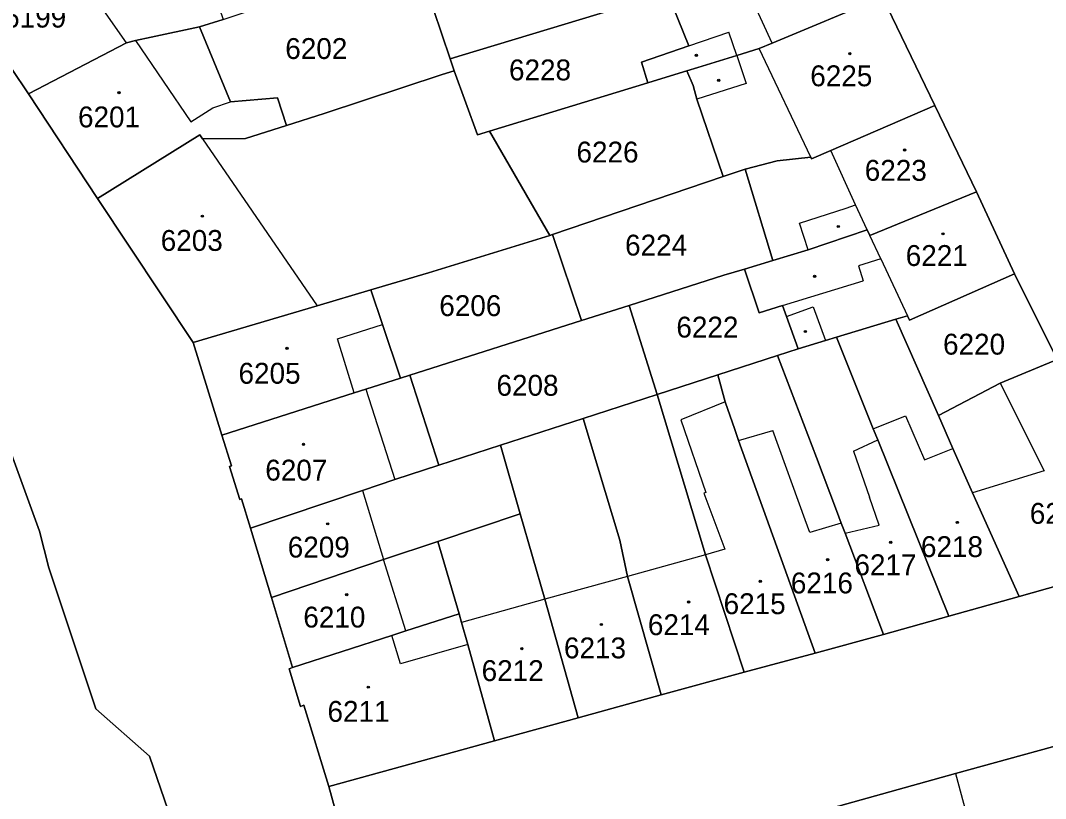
# Model space of a CAD drawing. Extents: x -596233 to -595156, y -1161235 to -1159375.
# Drawn here: x -595530.5 to -595447, y -1160205.3 to -1160142 of the extents above; entities that cross this region are included whole.
import ezdxf

# ---------------------------------------------------------------- set-up
doc = ezdxf.new("R2010")
doc.units = 0
for name, color, linetype in [('KN_CAR_KR', 7, 'Continuous'), ('KN_KULTURY', 7, 'Continuous'), ('KN_PARC_CIS_POZ', 7, 'Continuous'), ('KN_PARC_CIS_STAV', 7, 'Continuous'), ('KN_PARC_PLOCHA', 7, 'Continuous'), ('parcely_l', 7, 'Continuous')]:
    doc.layers.add(name, color=color, linetype=linetype)

msp = doc.modelspace()

# ---------------------------------------------------------------- linework, layer by layer
at = {"layer": 'KN_CAR_KR'}
for points in [[(-595521.89, -1160143.76), (-595527.87, -1160135.23)], [(-595469.27, -1160143.79), (-595471.95, -1160137.94)], [(-595476.06, -1160144.01), (-595472.81, -1160142.9)], [(-595472.14, -1160144.8), (-595472.81, -1160142.9)], [(-595521.14, -1160143.58), (-595516.65, -1160150.2)], [(-595472.14, -1160144.8), (-595471.38, -1160147.09)], [(-595466.12, -1160153.08), (-595470.33, -1160144.24)], [(-595471.38, -1160147.09), (-595475.4, -1160148.36)], [(-595516.65, -1160150.2), (-595514.84, -1160149.08)], [(-595514.84, -1160149.08), (-595513.41, -1160148.59)], [(-595515.7, -1160151.6), (-595506.36, -1160165.19)], [(-595462.47, -1160156.96), (-595464.5, -1160152.55)], [(-595467.03, -1160158.45), (-595463.23, -1160157.25)], [(-595463.23, -1160157.25), (-595462.47, -1160156.96)], [(-595461.53, -1160159), (-595462.47, -1160156.96)], [(-595466.33, -1160160.64), (-595467.03, -1160158.45)], [(-595460.42, -1160161.38), (-595461.31, -1160159.47)], [(-595460.42, -1160161.38), (-595462.24, -1160161.95)], [(-595460.42, -1160161.38), (-595458.25, -1160166)], [(-595462.24, -1160161.95), (-595461.85, -1160163.16)], [(-595468.43, -1160165.17), (-595461.85, -1160163.16)], [(-595468.1, -1160166.06), (-595465.94, -1160165.27)], [(-595465.94, -1160165.27), (-595464.93, -1160168.02)], [(-595504.69, -1160167.89), (-595501.02, -1160166.72)], [(-595503.32, -1160172.28), (-595504.69, -1160167.89)], [(-595450.68, -1160171.5), (-595447.1, -1160178.64)], [(-595502.37, -1160171.98), (-595500.01, -1160179.34)], [(-595473.09, -1160173.01), (-595476.71, -1160174.49)], [(-595461.03, -1160175.22), (-595458.41, -1160174.15)], [(-595458.41, -1160174.15), (-595456.87, -1160177.73)], [(-595476.71, -1160174.49), (-595474.67, -1160180.39)], [(-595472.02, -1160176.17), (-595469.23, -1160175.36)], [(-595466.57, -1160182.64), (-595469.23, -1160175.36)], [(-595462.63, -1160177.04), (-595460.66, -1160176.12)], [(-595462.63, -1160177.04), (-595461.34, -1160180.78)], [(-595456.87, -1160177.73), (-595454.54, -1160176.82)], [(-595447.1, -1160178.64), (-595452.95, -1160180.42)], [(-595502.66, -1160180.23), (-595500.95, -1160185.87)], [(-595474.67, -1160180.39), (-595474.84, -1160180.45)], [(-595474.84, -1160180.45), (-595473.14, -1160185.01)], [(-595460.56, -1160183.05), (-595461.34, -1160180.78)], [(-595466.19, -1160183.67), (-595466.57, -1160182.64)], [(-595463.65, -1160182.89), (-595466.19, -1160183.67)], [(-595463.33, -1160183.72), (-595460.56, -1160183.05)], [(-595473.14, -1160185.01), (-595474.7, -1160185.47)], [(-595499.11, -1160191.68), (-595500.95, -1160185.87)], [(-595474.7, -1160185.47), (-595481.06, -1160187.23)], [(-595481.06, -1160187.23), (-595487.8, -1160189.1)], [(-595487.8, -1160189.1), (-595494.58, -1160190.98)], [(-595499.55, -1160194.36), (-595500.26, -1160192.05)], [(-595494.08, -1160192.77), (-595499.55, -1160194.36)], [(-595454.32, -1160203.3), (-595449.01, -1160223.02)]]:
    msp.add_lwpolyline(points, dxfattribs=at)
at = {"layer": 'KN_KULTURY'}
for centre, radius in [((-595475.45, -1160144.8), 0.09), ((-595475.45, -1160144.8), 0.0398), ((-595462.94, -1160144.65), 0.09), ((-595462.94, -1160144.65), 0.0398), ((-595473.63, -1160146.83), 0.09), ((-595473.63, -1160146.83), 0.0398), ((-595522.5, -1160147.84), 0.09), ((-595522.5, -1160147.84), 0.0398), ((-595458.48, -1160152.5), 0.09), ((-595458.48, -1160152.5), 0.0398), ((-595515.7, -1160157.89), 0.09), ((-595515.7, -1160157.89), 0.0398), ((-595463.88, -1160158.73), 0.09), ((-595463.88, -1160158.73), 0.0398), ((-595455.35, -1160159.33), 0.09), ((-595455.35, -1160159.33), 0.0398), ((-595465.81, -1160162.8), 0.09), ((-595465.81, -1160162.8), 0.0398), ((-595466.56, -1160167.29), 0.09), ((-595466.56, -1160167.29), 0.0398), ((-595508.8, -1160168.65), 0.09), ((-595508.8, -1160168.65), 0.0398), ((-595507.46, -1160176.47), 0.09), ((-595507.46, -1160176.47), 0.0398), ((-595505.49, -1160182.95), 0.09), ((-595505.49, -1160182.95), 0.0398), ((-595454.19, -1160182.84), 0.09), ((-595454.19, -1160182.84), 0.0398), ((-595459.61, -1160184.46), 0.09), ((-595459.61, -1160184.46), 0.0398), ((-595464.75, -1160185.87), 0.09), ((-595464.75, -1160185.87), 0.0398), ((-595470.24, -1160187.63), 0.09), ((-595470.24, -1160187.63), 0.0398), ((-595503.94, -1160188.73), 0.09), ((-595503.94, -1160188.73), 0.0398), ((-595476.08, -1160189.32), 0.09), ((-595476.08, -1160189.32), 0.0398), ((-595483.19, -1160191.15), 0.09), ((-595483.19, -1160191.15), 0.0398), ((-595489.67, -1160193.12), 0.09), ((-595489.67, -1160193.12), 0.0398), ((-595502.18, -1160196.26), 0.09), ((-595502.18, -1160196.26), 0.0398)]:
    msp.add_circle(centre, radius, dxfattribs=at)
at = {"layer": 'KN_PARC_PLOCHA'}
for points in [[(-595446.04, -1160169.57), (-595449.51, -1160162.6), (-595452.63, -1160155.9), (-595456.02, -1160148.88), (-595460.29, -1160140.02), (-595463.12, -1160134.12), (-595465.92, -1160128.3), (-595468.59, -1160122.75), (-595471.26, -1160117.2), (-595475.88, -1160107.58), (-595480.67, -1160097.61), (-595483.31, -1160092.12), (-595485.96, -1160086.6), (-595488.75, -1160080.72), (-595493.31, -1160071.14), (-595496.36, -1160064.85), (-595501.14, -1160054.98), (-595504.89, -1160047.26), (-595508.59, -1160039.62), (-595512.33, -1160031.9)], [(-595535.43, -1160139.64), (-595529.87, -1160147.93), (-595524.24, -1160156.44), (-595516.45, -1160168.17), (-595514.12, -1160175.72), (-595513.34, -1160178.23), (-595513.48, -1160178.28), (-595512.65, -1160180.96), (-595512.51, -1160180.91), (-595511.77, -1160183.31), (-595510.07, -1160188.94), (-595508.35, -1160194.65), (-595508.63, -1160194.76), (-595507.72, -1160197.82), (-595507.44, -1160197.72), (-595505.41, -1160204.35), (-595502.22, -1160215.9)], [(-595531.59, -1160176.39), (-595528.97, -1160183.55), (-595528.21, -1160186.55), (-595524.38, -1160198.02), (-595520.02, -1160201.88), (-595518.18, -1160207.18), (-595515.46, -1160210.9), (-595520.1, -1160216.4), (-595519.58, -1160217.44), (-595519.36, -1160223.41), (-595519.29, -1160224.66), (-595522.46, -1160227.02), (-595523.32, -1160224.39), (-595531.74, -1160227.82)], [(-595518.18, -1160207.18), (-595520.02, -1160201.88), (-595524.38, -1160198.02), (-595528.21, -1160186.55), (-595528.97, -1160183.55), (-595531.59, -1160176.39)], [(-595442.07, -1160199.91), (-595454.32, -1160203.3), (-595498.98, -1160215.76), (-595500.32, -1160216.3), (-595501.08, -1160217.07), (-595501.33, -1160218.22), (-595501.05, -1160219.55), (-595502, -1160216.58), (-595502.22, -1160215.9), (-595505.41, -1160204.35), (-595491.91, -1160200.63), (-595485.08, -1160198.75), (-595478.31, -1160196.89), (-595471.56, -1160195.04), (-595465.78, -1160193.48), (-595460.21, -1160191.98), (-595454.87, -1160190.47), (-595449.14, -1160188.86), (-595437.97, -1160185.71)], [(-595495.88, -1160240.08), (-595496.09, -1160239.41), (-595495.55, -1160239.24), (-595495.6, -1160239.05), (-595495.5, -1160239.02), (-595498.55, -1160228.13), (-595501.05, -1160219.55), (-595501.33, -1160218.22), (-595501.08, -1160217.07), (-595500.32, -1160216.3), (-595498.98, -1160215.76), (-595454.32, -1160203.3), (-595442.07, -1160199.91), (-595439.38, -1160209.91), (-595436.61, -1160209.16), (-595433.04, -1160222.09), (-595435.85, -1160222.85), (-595433.03, -1160232.53), (-595430.29, -1160231.74), (-595425.26, -1160249.8)]]:
    msp.add_lwpolyline(points, dxfattribs=at)
for points in [[(-595514.01, -1160141.86), (-595515.93, -1160142.47), (-595519.88, -1160143.31), (-595521.14, -1160143.58), (-595521.89, -1160143.76), (-595529.87, -1160147.93), (-595535.43, -1160139.64), (-595527.87, -1160135.23), (-595527.35, -1160134.93), (-595526.62, -1160136.01), (-595525.64, -1160135.66), (-595524.93, -1160135.4), (-595522.82, -1160134.64), (-595517.53, -1160132.72), (-595517.13, -1160132.58), (-595516.39, -1160134.78), (-595515.63, -1160134.52), (-595515.27, -1160135.6), (-595516.03, -1160135.85), (-595514.65, -1160139.95)], [(-595477.8, -1160139.71), (-595494.53, -1160144.79), (-595495.51, -1160145.09), (-595497.56, -1160139.01), (-595496.7, -1160138.74), (-595480.01, -1160133.54), (-595479.62, -1160134.73)], [(-595460.29, -1160140.02), (-595469.27, -1160143.79), (-595470.33, -1160144.24), (-595472.14, -1160144.8), (-595475.34, -1160145.79), (-595476.23, -1160146.06), (-595476.5, -1160146.14), (-595479.41, -1160147.03), (-595479.93, -1160145.34), (-595476.06, -1160144.01), (-595477.8, -1160139.71), (-595471.95, -1160137.94), (-595463.12, -1160134.12)], [(-595497.56, -1160139.01), (-595495.51, -1160145.09), (-595495.18, -1160146.06), (-595496.17, -1160146.35), (-595505.79, -1160149.53), (-595508.85, -1160150.5), (-595509.58, -1160148.25), (-595513.41, -1160148.59), (-595515.93, -1160142.47), (-595514.01, -1160141.86), (-595499.31, -1160136.98), (-595498.35, -1160136.66)], [(-595479.41, -1160147.03), (-595492.31, -1160150.98), (-595493.27, -1160151.27), (-595495.18, -1160146.06), (-595495.51, -1160145.09), (-595494.53, -1160144.79), (-595477.8, -1160139.71), (-595476.06, -1160144.01), (-595479.93, -1160145.34)], [(-595456.02, -1160148.88), (-595464.5, -1160152.55), (-595466.06, -1160153.22), (-595466.12, -1160153.08), (-595468.85, -1160153.39), (-595471.46, -1160154.06), (-595473.26, -1160154.67), (-595475.4, -1160148.36), (-595475.71, -1160147.26), (-595476.23, -1160146.06), (-595475.34, -1160145.79), (-595472.14, -1160144.8), (-595470.33, -1160144.24), (-595469.27, -1160143.79), (-595460.29, -1160140.02)], [(-595508.85, -1160150.5), (-595512.18, -1160151.56), (-595515.7, -1160151.6), (-595515.92, -1160151.27), (-595524.24, -1160156.44), (-595529.87, -1160147.93), (-595521.89, -1160143.76), (-595521.14, -1160143.58), (-595519.88, -1160143.31), (-595515.93, -1160142.47), (-595513.41, -1160148.59), (-595509.58, -1160148.25)], [(-595492.31, -1160150.98), (-595487.4, -1160159.46), (-595497.27, -1160162.51), (-595501.97, -1160163.9), (-595506.36, -1160165.19), (-595516.45, -1160168.17), (-595524.24, -1160156.44), (-595515.92, -1160151.27), (-595515.7, -1160151.6), (-595512.18, -1160151.56), (-595508.85, -1160150.5), (-595505.79, -1160149.53), (-595496.17, -1160146.35), (-595495.18, -1160146.06), (-595493.27, -1160151.27)], [(-595473.26, -1160154.67), (-595487.16, -1160159.39), (-595487.4, -1160159.46), (-595492.31, -1160150.98), (-595479.41, -1160147.03), (-595476.5, -1160146.14), (-595476.23, -1160146.06), (-595475.71, -1160147.26), (-595475.4, -1160148.36)], [(-595452.63, -1160155.9), (-595461.31, -1160159.47), (-595461.53, -1160159), (-595466.33, -1160160.64), (-595469.23, -1160161.51), (-595471.46, -1160154.06), (-595468.85, -1160153.39), (-595466.12, -1160153.08), (-595466.06, -1160153.22), (-595464.5, -1160152.55), (-595456.02, -1160148.88)], [(-595469.23, -1160161.51), (-595471.53, -1160162.21), (-595473.2, -1160162.71), (-595480.93, -1160165.16), (-595484.82, -1160166.4), (-595487.16, -1160159.39), (-595473.26, -1160154.67), (-595471.46, -1160154.06)], [(-595449.51, -1160162.6), (-595458.08, -1160166.36), (-595458.25, -1160166), (-595459.19, -1160166.28), (-595464.04, -1160167.75), (-595464.93, -1160168.02), (-595467.14, -1160168.69), (-595468.1, -1160166.06), (-595468.43, -1160165.17), (-595470.34, -1160165.76), (-595471.53, -1160162.21), (-595469.23, -1160161.51), (-595466.33, -1160160.64), (-595461.53, -1160159), (-595461.31, -1160159.47), (-595452.63, -1160155.9)], [(-595484.82, -1160166.4), (-595498.8, -1160170.84), (-595499.56, -1160171.09), (-595501.02, -1160166.72), (-595501.97, -1160163.9), (-595497.27, -1160162.51), (-595487.4, -1160159.46), (-595487.16, -1160159.39)], [(-595467.14, -1160168.69), (-595468.84, -1160169.24), (-595473.7, -1160170.81), (-595478.65, -1160172.42), (-595480.93, -1160165.16), (-595473.2, -1160162.71), (-595471.53, -1160162.21), (-595470.34, -1160165.76), (-595468.43, -1160165.17), (-595468.1, -1160166.06)], [(-595446.04, -1160169.57), (-595450.68, -1160171.5), (-595455.73, -1160174.12), (-595459.19, -1160166.28), (-595458.25, -1160166), (-595458.08, -1160166.36), (-595449.51, -1160162.6)], [(-595499.56, -1160171.09), (-595502.37, -1160171.98), (-595503.32, -1160172.28), (-595514.12, -1160175.72), (-595516.45, -1160168.17), (-595506.36, -1160165.19), (-595501.97, -1160163.9), (-595501.02, -1160166.72)], [(-595478.65, -1160172.42), (-595484.67, -1160174.37), (-595491.42, -1160176.55), (-595496.44, -1160178.18), (-595498.8, -1160170.84), (-595484.82, -1160166.4), (-595480.93, -1160165.16)], [(-595455.73, -1160174.12), (-595454.54, -1160176.82), (-595452.95, -1160180.42), (-595449.14, -1160188.86), (-595454.87, -1160190.47), (-595460.66, -1160176.12), (-595461.03, -1160175.22), (-595464.04, -1160167.75), (-595459.19, -1160166.28)], [(-595454.87, -1160190.47), (-595460.21, -1160191.98), (-595463.33, -1160183.72), (-595463.65, -1160182.89), (-595464.03, -1160181.87), (-595465.65, -1160177.56), (-595468.84, -1160169.24), (-595467.14, -1160168.69), (-595464.93, -1160168.02), (-595464.04, -1160167.75), (-595461.03, -1160175.22), (-595460.66, -1160176.12)], [(-595460.21, -1160191.98), (-595465.78, -1160193.48), (-595472.02, -1160176.17), (-595472.3, -1160175.26), (-595473.09, -1160173.01), (-595473.7, -1160170.81), (-595468.84, -1160169.24), (-595465.65, -1160177.56), (-595464.03, -1160181.87), (-595463.65, -1160182.89), (-595463.33, -1160183.72)], [(-595437.97, -1160185.71), (-595449.14, -1160188.86), (-595452.95, -1160180.42), (-595454.54, -1160176.82), (-595455.73, -1160174.12), (-595450.68, -1160171.5), (-595446.04, -1160169.57)], [(-595496.44, -1160178.18), (-595500.01, -1160179.34), (-595502.66, -1160180.23), (-595511.77, -1160183.31), (-595512.51, -1160180.91), (-595512.65, -1160180.96), (-595513.48, -1160178.28), (-595513.34, -1160178.23), (-595514.12, -1160175.72), (-595503.32, -1160172.28), (-595502.37, -1160171.98), (-595499.56, -1160171.09), (-595498.8, -1160170.84)], [(-595465.78, -1160193.48), (-595471.56, -1160195.04), (-595474.7, -1160185.47), (-595478.65, -1160172.42), (-595473.7, -1160170.81), (-595473.09, -1160173.01), (-595472.3, -1160175.26), (-595472.02, -1160176.17)], [(-595471.56, -1160195.04), (-595478.31, -1160196.89), (-595481.06, -1160187.23), (-595481.69, -1160184.29), (-595484.67, -1160174.37), (-595478.65, -1160172.42), (-595474.7, -1160185.47)], [(-595478.31, -1160196.89), (-595485.08, -1160198.75), (-595487.8, -1160189.1), (-595489.81, -1160182.13), (-595491.42, -1160176.55), (-595484.67, -1160174.37), (-595481.69, -1160184.29), (-595481.06, -1160187.23)], [(-595489.81, -1160182.13), (-595496.52, -1160184.39), (-595500.95, -1160185.87), (-595510.07, -1160188.94), (-595511.77, -1160183.31), (-595502.66, -1160180.23), (-595500.01, -1160179.34), (-595496.44, -1160178.18), (-595491.42, -1160176.55)], [(-595485.08, -1160198.75), (-595491.91, -1160200.63), (-595494.08, -1160192.77), (-595494.58, -1160190.98), (-595494.78, -1160190.29), (-595496.52, -1160184.39), (-595489.81, -1160182.13), (-595487.8, -1160189.1)], [(-595494.78, -1160190.29), (-595499.11, -1160191.68), (-595500.26, -1160192.05), (-595508.35, -1160194.65), (-595510.07, -1160188.94), (-595500.95, -1160185.87), (-595496.52, -1160184.39)], [(-595491.91, -1160200.63), (-595505.41, -1160204.35), (-595507.44, -1160197.72), (-595507.72, -1160197.82), (-595508.63, -1160194.76), (-595508.35, -1160194.65), (-595500.26, -1160192.05), (-595499.11, -1160191.68), (-595494.78, -1160190.29), (-595494.58, -1160190.98), (-595494.08, -1160192.77)]]:
    msp.add_lwpolyline(points, close=True, dxfattribs=at)
at = {"layer": 'parcely_l'}
for points in [[(-595575.35, -1160120.3), (-595583.07, -1160099.91), (-595582.73, -1160099.87), (-595565.76, -1160124.85), (-595564.1, -1160127.27), (-595549.64, -1160148.55), (-595547.86, -1160151.1), (-595535.02, -1160170.05), (-595531.59, -1160176.39), (-595528.97, -1160183.55), (-595528.21, -1160186.55), (-595524.38, -1160198.02), (-595520.02, -1160201.88), (-595518.18, -1160207.18), (-595515.46, -1160210.9), (-595520.1, -1160216.4), (-595519.58, -1160217.44), (-595519.36, -1160223.41), (-595519.29, -1160224.66)], [(-595495.51, -1160145.09), (-595497.56, -1160139.01)], [(-595529.87, -1160147.93), (-595535.43, -1160139.64)], [(-595477.8, -1160139.71), (-595494.53, -1160144.79), (-595495.51, -1160145.09)], [(-595479.41, -1160147.03), (-595479.93, -1160145.34), (-595476.06, -1160144.01), (-595477.8, -1160139.71)], [(-595460.29, -1160140.02), (-595469.27, -1160143.79), (-595470.33, -1160144.24), (-595472.14, -1160144.8), (-595475.34, -1160145.79), (-595476.23, -1160146.06)], [(-595456.02, -1160148.88), (-595460.29, -1160140.02)], [(-595514.01, -1160141.86), (-595515.93, -1160142.47)], [(-595515.93, -1160142.47), (-595519.88, -1160143.31), (-595521.14, -1160143.58), (-595521.89, -1160143.76), (-595529.87, -1160147.93)], [(-595515.93, -1160142.47), (-595513.41, -1160148.59), (-595509.58, -1160148.25), (-595508.85, -1160150.5)], [(-595495.18, -1160146.06), (-595495.51, -1160145.09)], [(-595495.18, -1160146.06), (-595496.17, -1160146.35), (-595505.79, -1160149.53), (-595508.85, -1160150.5)], [(-595492.31, -1160150.98), (-595493.27, -1160151.27), (-595495.18, -1160146.06)], [(-595476.23, -1160146.06), (-595476.5, -1160146.14), (-595479.41, -1160147.03)], [(-595476.23, -1160146.06), (-595475.71, -1160147.26), (-595475.4, -1160148.36), (-595473.26, -1160154.67)], [(-595492.31, -1160150.98), (-595479.41, -1160147.03)], [(-595524.24, -1160156.44), (-595529.87, -1160147.93)], [(-595471.46, -1160154.06), (-595468.85, -1160153.39), (-595466.12, -1160153.08), (-595466.06, -1160153.22), (-595464.5, -1160152.55), (-595456.02, -1160148.88)], [(-595452.63, -1160155.9), (-595456.02, -1160148.88)], [(-595508.85, -1160150.5), (-595512.18, -1160151.56), (-595515.7, -1160151.6), (-595515.92, -1160151.27), (-595524.24, -1160156.44)], [(-595487.4, -1160159.46), (-595492.31, -1160150.98)], [(-595473.26, -1160154.67), (-595471.46, -1160154.06)], [(-595469.23, -1160161.51), (-595471.46, -1160154.06)], [(-595473.26, -1160154.67), (-595487.16, -1160159.39)], [(-595524.24, -1160156.44), (-595516.45, -1160168.17)], [(-595452.63, -1160155.9), (-595461.31, -1160159.47), (-595461.53, -1160159), (-595466.33, -1160160.64), (-595469.23, -1160161.51)], [(-595449.51, -1160162.6), (-595452.63, -1160155.9)], [(-595501.97, -1160163.9), (-595497.27, -1160162.51), (-595487.4, -1160159.46)], [(-595487.4, -1160159.46), (-595487.16, -1160159.39)], [(-595487.16, -1160159.39), (-595484.82, -1160166.4)], [(-595471.53, -1160162.21), (-595469.23, -1160161.51)], [(-595480.93, -1160165.16), (-595473.2, -1160162.71), (-595471.53, -1160162.21)], [(-595471.53, -1160162.21), (-595470.34, -1160165.76), (-595468.43, -1160165.17), (-595468.1, -1160166.06), (-595467.14, -1160168.69)], [(-595449.51, -1160162.6), (-595458.08, -1160166.36), (-595458.25, -1160166), (-595459.19, -1160166.28)], [(-595446.04, -1160169.57), (-595449.51, -1160162.6)], [(-595516.45, -1160168.17), (-595506.36, -1160165.19), (-595501.97, -1160163.9)], [(-595501.97, -1160163.9), (-595501.02, -1160166.72), (-595499.56, -1160171.09)], [(-595484.82, -1160166.4), (-595480.93, -1160165.16)], [(-595478.65, -1160172.42), (-595480.93, -1160165.16)], [(-595484.82, -1160166.4), (-595498.8, -1160170.84)], [(-595464.04, -1160167.75), (-595459.19, -1160166.28)], [(-595459.19, -1160166.28), (-595455.73, -1160174.12)], [(-595514.12, -1160175.72), (-595516.45, -1160168.17)], [(-595467.14, -1160168.69), (-595464.93, -1160168.02), (-595464.04, -1160167.75)], [(-595464.04, -1160167.75), (-595461.03, -1160175.22), (-595460.66, -1160176.12), (-595454.87, -1160190.47)], [(-595468.84, -1160169.24), (-595467.14, -1160168.69)], [(-595473.7, -1160170.81), (-595468.84, -1160169.24)], [(-595468.84, -1160169.24), (-595465.65, -1160177.56), (-595464.03, -1160181.87), (-595463.65, -1160182.89), (-595463.33, -1160183.72), (-595460.21, -1160191.98)], [(-595446.04, -1160169.57), (-595450.68, -1160171.5), (-595455.73, -1160174.12)], [(-595498.8, -1160170.84), (-595499.56, -1160171.09)], [(-595498.8, -1160170.84), (-595496.44, -1160178.18)], [(-595473.7, -1160170.81), (-595478.65, -1160172.42)], [(-595465.78, -1160193.48), (-595472.02, -1160176.17), (-595472.3, -1160175.26), (-595473.09, -1160173.01), (-595473.7, -1160170.81)], [(-595499.56, -1160171.09), (-595502.37, -1160171.98), (-595503.32, -1160172.28), (-595514.12, -1160175.72)], [(-595484.67, -1160174.37), (-595478.65, -1160172.42)], [(-595478.65, -1160172.42), (-595474.7, -1160185.47), (-595471.56, -1160195.04)], [(-595455.73, -1160174.12), (-595454.54, -1160176.82), (-595452.95, -1160180.42), (-595449.14, -1160188.86)], [(-595491.42, -1160176.55), (-595484.67, -1160174.37)], [(-595484.67, -1160174.37), (-595481.69, -1160184.29), (-595481.06, -1160187.23), (-595478.31, -1160196.89)], [(-595511.77, -1160183.31), (-595512.51, -1160180.91), (-595512.65, -1160180.96), (-595513.48, -1160178.28), (-595513.34, -1160178.23), (-595514.12, -1160175.72)], [(-595496.44, -1160178.18), (-595491.42, -1160176.55)], [(-595489.81, -1160182.13), (-595491.42, -1160176.55)], [(-595511.77, -1160183.31), (-595502.66, -1160180.23), (-595500.01, -1160179.34), (-595496.44, -1160178.18)], [(-595496.52, -1160184.39), (-595489.81, -1160182.13)], [(-595485.08, -1160198.75), (-595487.8, -1160189.1), (-595489.81, -1160182.13)], [(-595510.07, -1160188.94), (-595511.77, -1160183.31)], [(-595496.52, -1160184.39), (-595500.95, -1160185.87), (-595510.07, -1160188.94)], [(-595494.78, -1160190.29), (-595496.52, -1160184.39)], [(-595449.14, -1160188.86), (-595437.97, -1160185.71)], [(-595510.07, -1160188.94), (-595508.35, -1160194.65)], [(-595449.14, -1160188.86), (-595454.87, -1160190.47)], [(-595508.35, -1160194.65), (-595500.26, -1160192.05), (-595499.11, -1160191.68), (-595494.78, -1160190.29)], [(-595494.78, -1160190.29), (-595494.58, -1160190.98), (-595494.08, -1160192.77), (-595491.91, -1160200.63)], [(-595454.87, -1160190.47), (-595460.21, -1160191.98)], [(-595460.21, -1160191.98), (-595465.78, -1160193.48)], [(-595471.56, -1160195.04), (-595465.78, -1160193.48)], [(-595505.41, -1160204.35), (-595507.44, -1160197.72), (-595507.72, -1160197.82), (-595508.63, -1160194.76), (-595508.35, -1160194.65)], [(-595471.56, -1160195.04), (-595478.31, -1160196.89)], [(-595478.31, -1160196.89), (-595485.08, -1160198.75)], [(-595485.08, -1160198.75), (-595491.91, -1160200.63)], [(-595501.05, -1160219.55), (-595501.33, -1160218.22), (-595501.08, -1160217.07), (-595500.32, -1160216.3), (-595498.98, -1160215.76), (-595454.32, -1160203.3), (-595442.07, -1160199.91)], [(-595491.91, -1160200.63), (-595505.41, -1160204.35)], [(-595505.41, -1160204.35), (-595502.22, -1160215.9), (-595502, -1160216.58)]]:
    msp.add_lwpolyline(points, dxfattribs=at)

# ---------------------------------------------------------------- texts
at = {"layer": 'KN_PARC_CIS_POZ'}
for s, p in [('6202', (-595508.9466, -1160145.09)), ('6228', (-595490.7166, -1160146.83)), ('6226', (-595485.2166, -1160153.52)), ('6224', (-595481.2566, -1160161.1)), ('6206', (-595496.3966, -1160166.03)), ('6222', (-595477.0766, -1160167.78)), ('6220', (-595455.3466, -1160169.17)), ('6208', (-595491.7366, -1160172.52))]:
    msp.add_text(s, height=1.7, dxfattribs=at).set_placement(p)
at = {"layer": 'KN_PARC_CIS_STAV'}
for s, p in [('6199', (-595531.8566, -1160142.53)), ('6225', (-595466.1666, -1160147.31)), ('6201', (-595525.8366, -1160150.66)), ('6223', (-595461.7266, -1160155.01)), ('6203', (-595519.0966, -1160160.72)), ('6221', (-595458.3866, -1160161.95)), ('6205', (-595512.7566, -1160171.54)), ('6207', (-595510.5766, -1160179.43)), ('6219', (-595448.2766, -1160182.95)), ('6209', (-595508.7466, -1160185.7)), ('6218', (-595457.1466, -1160185.66)), ('6217', (-595462.5666, -1160187.14)), ('6216', (-595467.7466, -1160188.62)), ('6215', (-595473.2266, -1160190.31)), ('6210', (-595507.4766, -1160191.4)), ('6214', (-595479.3966, -1160192.02)), ('6213', (-595486.2366, -1160193.91)), ('6212', (-595492.9466, -1160195.76)), ('6211', (-595505.5066, -1160199.08))]:
    msp.add_text(s, height=1.7, dxfattribs=at).set_placement(p)

doc.saveas('drawing.dxf')
